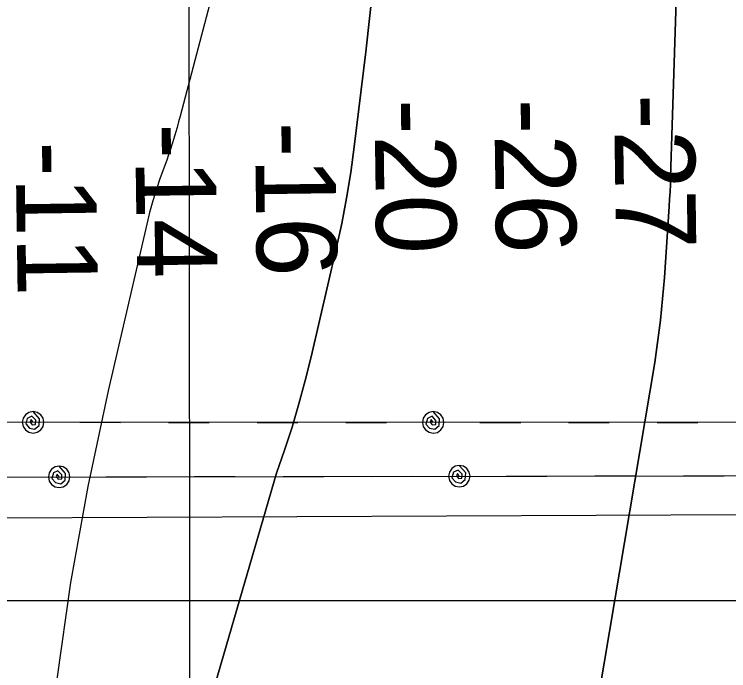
# Model space of a CAD drawing. Extents: x 3313447 to 3351316, y 703786 to 729172.
# Drawn here: x 3322683 to 3323279, y 724140 to 724687 of the extents above; entities that cross this region are included whole.
import ezdxf

# ---------------------------------------------------------------- set-up
doc = ezdxf.new("R2010")
doc.units = 0
for name, color, linetype in [('V-GRID-MAJR', 7, 'Continuous'), ('V-RIVR-RANG', 7, 'Continuous'), ('V-TOPO-DPTH', 7, 'Continuous'), ('V-TOPO-MINR', 7, 'Continuous'), ('V-UTIL-LINE', 7, 'Continuous')]:
    doc.layers.add(name, color=color, linetype=linetype)

msp = doc.modelspace()

# ---------------------------------------------------------------- linework, layer by layer
at = {"layer": 'V-GRID-MAJR'}
msp.add_spline([(3322840.097, 715233.372), (3322833.044, 721295.0380000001), (3322825.991, 727356.734), (3322825.989, 727358.642)], degree=3, dxfattribs=at)
at = {"layer": 'V-TOPO-DPTH'}
for points in [[(3322780.6928966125, 722773.9135975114), (3323085.942843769, 723579.618057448), (3323087.6781204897, 723602.9389646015), (3323089.5236569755, 723626.2507489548), (3323091.5345831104, 723649.5488491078), (3323217.721949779, 724396.975351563), (3323222.338108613, 724432.3250587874), (3323225.6749656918, 724467.8774189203), (3323229.6024016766, 724527.0273703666), (3323229.9778079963, 724533.1593476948), (3323230.311036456, 724539.2933982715), (3323230.5809981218, 724545.4305587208), (3323230.8087819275, 724551.5697924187), (3323246.8464261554, 725053.6727420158)], [(3323246.8464261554, 725053.6727420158), (3323230.8087819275, 724551.5697924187), (3323230.5809981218, 724545.4305587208), (3323230.311036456, 724539.2933982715), (3323229.9778079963, 724533.1593476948), (3323229.6024016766, 724527.0273703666), (3323225.6749656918, 724467.8774189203), (3323222.338108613, 724432.3250587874), (3323217.721949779, 724396.975351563), (3323091.5345831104, 723649.5488491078), (3323089.5236569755, 723626.2507489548), (3323087.6781204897, 723602.9389646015), (3323085.942843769, 723579.618057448), (3322780.6928966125, 722773.9135975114)], [(3322710.1738823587, 722847.3788430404), (3322709.70617478, 723598.3062674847), (3322709.8406802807, 723611.471434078), (3322710.1652569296, 723624.6298504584), (3322710.7749403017, 723637.7781415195), (3322711.5746948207, 723650.9196823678), (3322901.8613284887, 724304.7147465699), (3322908.654235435, 724323.7713700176), (3322914.8245733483, 724343.0464123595), (3322920.623769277, 724362.4267521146), (3322925.86625223, 724381.9650379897), (3322930.737593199, 724401.6086212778), (3322951.7029431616, 724491.6461442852), (3322956.2703006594, 724512.8158044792), (3322960.3751313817, 724534.0670203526), (3322963.786171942, 724555.4405697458), (3322966.734685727, 724576.8956748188), (3322976.29265132, 724655.9697369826), (3322983.022534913, 724717.0785336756)], [(3322983.022534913, 724717.0785336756), (3322976.29265132, 724655.9697369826), (3322966.734685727, 724576.8956748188), (3322963.786171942, 724555.4405697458), (3322960.3751313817, 724534.0670203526), (3322956.2703006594, 724512.8158044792), (3322951.7029431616, 724491.6461442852), (3322930.737593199, 724401.6086212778), (3322925.86625223, 724381.9650379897), (3322920.623769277, 724362.4267521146), (3322914.8245733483, 724343.0464123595), (3322908.654235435, 724323.7713700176), (3322901.8613284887, 724304.7147465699), (3322711.5746948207, 723650.9196823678), (3322710.7749403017, 723637.7781415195), (3322710.1652569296, 723624.6298504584), (3322709.8406802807, 723611.471434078), (3322709.70617478, 723598.3062674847), (3322710.1738823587, 722847.3788430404)]]:
    msp.add_lwpolyline(points, dxfattribs=at)
at = {"layer": 'V-TOPO-MINR'}
for points in [[(3323246.8464261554, 725053.6727420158), (3323230.8087819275, 724551.5697924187), (3323230.5809981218, 724545.4305587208), (3323230.311036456, 724539.2933982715), (3323229.9778079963, 724533.1593476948), (3323229.6024016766, 724527.0273703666), (3323225.6749656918, 724467.8774189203), (3323222.338108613, 724432.3250587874), (3323217.721949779, 724396.975351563), (3323091.5345831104, 723649.5488491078), (3323089.5236569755, 723626.2507489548), (3323087.6781204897, 723602.9389646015), (3323085.942843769, 723579.618057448), (3322780.6928966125, 722773.9135975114)], [(3322858.0694290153, 724741.874088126), (3322821.3735977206, 724602.2892839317), (3322820.13296692, 724597.6669763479), (3322818.8607352, 724593.0535584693), (3322817.5411021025, 724588.4534751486), (3322816.189868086, 724583.8622815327), (3322814.7776955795, 724579.2900401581), (3322813.3159112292, 724574.7341663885), (3322811.7797091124, 724570.2028440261), (3322810.1938951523, 724565.6878892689), (3322804.874814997, 724550.931640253), (3322801.6301307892, 724541.4033134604), (3322798.6136754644, 724531.8076668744), (3322795.9395634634, 724522.1110405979), (3322793.493680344, 724512.3470945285), (3322761.236833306, 724373.139527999), (3322744.4660933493, 724293.4574127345), (3322729.862977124, 724213.4249637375), (3322718.511296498, 724132.8670141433)], [(3322983.022534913, 724717.0785336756), (3322976.29265132, 724655.9697369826), (3322966.734685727, 724576.8956748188), (3322963.786171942, 724555.4405697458), (3322960.3751313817, 724534.0670203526), (3322956.2703006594, 724512.8158044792), (3322951.7029431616, 724491.6461442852), (3322930.737593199, 724401.6086212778), (3322925.86625223, 724381.9650379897), (3322920.623769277, 724362.4267521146), (3322914.8245733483, 724343.0464123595), (3322908.654235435, 724323.7713700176), (3322901.8613284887, 724304.7147465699), (3322711.5746948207, 723650.9196823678), (3322710.7749403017, 723637.7781415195), (3322710.1652569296, 723624.6298504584), (3322709.8406802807, 723611.471434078), (3322709.70617478, 723598.3062674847), (3322710.1738823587, 722847.3788430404)]]:
    msp.add_lwpolyline(points, dxfattribs=at)
at = {"layer": 'V-UTIL-LINE'}
for p, q in [((3321117.349, 724260.501), (3326707.977, 724285.294)), ((3321117.349, 724198.52), (3326670.79, 724198.52))]:
    msp.add_line(p, q, dxfattribs=at)
for points in [[(3322698.6520000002, 724347.012), (3322697.015, 724349.378), (3322696.207, 724347.196), (3322697.826, 724344.978), (3322700.736, 724345.301), (3322700.897, 724348.6950000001), (3322697.665, 724352.091), (3322693.785, 724350.313), (3322692.491, 724345.625), (3322695.562, 724342.23), (3322699.926, 724341.259), (3322703.646, 724344.331), (3322703.969, 724349.827), (3322698.653, 724356.012), (3322695.2090000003, 724355.327), (3322692.289, 724353.376), (3322690.3370000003, 724350.456), (3322689.6520000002, 724347.012), (3322690.3370000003, 724343.568), (3322692.287, 724340.648), (3322695.207, 724338.697), (3322698.651, 724338.012), (3322702.095, 724338.696), (3322705.015, 724340.647), (3322706.967, 724343.567), (3322707.6520000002, 724347.011), (3322706.967, 724350.455), (3322705.017, 724353.375), (3322702.097, 724355.326), (3322698.653, 724356.012)], [(3323032.651, 724346.9770000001), (3323031.014, 724349.343), (3323030.2060000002, 724347.161), (3323031.825, 724344.943), (3323034.735, 724345.2660000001), (3323034.896, 724348.66), (3323031.664, 724352.056), (3323027.784, 724350.278), (3323026.49, 724345.59), (3323029.561, 724342.1950000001), (3323033.9250000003, 724341.224), (3323037.645, 724344.296), (3323037.968, 724349.792), (3323032.6520000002, 724355.9770000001), (3323029.208, 724355.292), (3323026.288, 724353.341), (3323024.336, 724350.421), (3323023.651, 724346.9770000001), (3323024.336, 724343.533), (3323026.286, 724340.613), (3323029.2060000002, 724338.662), (3323032.65, 724337.9770000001), (3323036.094, 724338.661), (3323039.014, 724340.612), (3323040.966, 724343.532), (3323041.651, 724346.976), (3323040.966, 724350.42), (3323039.0160000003, 724353.34), (3323036.096, 724355.291), (3323032.6520000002, 724355.9770000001)], [(3325688.686, 724346.698), (3321883.654, 724347.0970000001)], [(3322737.6520000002, 724347.005), (3322771.6520000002, 724347.001)], [(3322811.6520000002, 724346.997), (3322845.6520000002, 724346.993)], [(3322885.651, 724346.9890000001), (3322919.651, 724346.985)], [(3322959.651, 724346.981), (3322993.651, 724346.9770000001)], [(3323071.651, 724346.969), (3323105.651, 724346.965)], [(3323145.651, 724346.961), (3323179.651, 724346.957)], [(3323219.65, 724346.953), (3323253.65, 724346.949)], [(3323054.446, 724302.0650000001), (3323052.806, 724304.429), (3323052.001, 724302.245), (3323053.6240000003, 724300.03), (3323056.5330000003, 724300.359), (3323056.6890000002, 724303.753), (3323053.45, 724307.143), (3323049.574, 724305.358), (3323048.288, 724300.6680000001), (3323051.365, 724297.278), (3323055.731, 724296.3150000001), (3323059.4450000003, 724299.393), (3323059.759, 724304.89), (3323054.432, 724311.0650000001), (3323050.989, 724310.375), (3323048.072, 724308.419), (3323046.126, 724305.496), (3323045.446, 724302.051), (3323046.137, 724298.608), (3323048.093, 724295.691), (3323051.0160000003, 724293.745), (3323054.461, 724293.0650000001), (3323057.904, 724293.756), (3323060.821, 724295.712), (3323062.767, 724298.635), (3323063.446, 724302.08), (3323062.756, 724305.523), (3323060.8000000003, 724308.4400000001), (3323057.877, 724310.386), (3323054.432, 724311.0650000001)], [(3321905.451, 724300.185), (3325669.731, 724306.345), (3325689.325, 724296.843)], [(3322720.448, 724301.519), (3322718.807, 724303.882), (3322718.003, 724301.699), (3322719.625, 724299.483), (3322722.535, 724299.812), (3322722.69, 724303.206), (3322719.452, 724306.596), (3322715.576, 724304.812), (3322714.289, 724300.122), (3322717.367, 724296.732), (3322721.732, 724295.769), (3322725.446, 724298.8470000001), (3322725.7600000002, 724304.343), (3322720.433, 724310.519), (3322716.99, 724309.828), (3322714.074, 724307.872), (3322712.127, 724304.949), (3322711.448, 724301.504), (3322712.139, 724298.061), (3322714.094, 724295.144), (3322717.018, 724293.198), (3322720.463, 724292.519), (3322723.906, 724293.209), (3322726.822, 724295.165), (3322728.769, 724298.088), (3322729.448, 724301.533), (3322728.757, 724304.976), (3322726.801, 724307.893), (3322723.878, 724309.839), (3322720.433, 724310.519)], [(3322759.449, 724301.584), (3322793.449, 724301.64)], [(3322833.449, 724301.705), (3322867.449, 724301.761)], [(3322907.448, 724301.826), (3322941.448, 724301.882)], [(3322981.448, 724301.947), (3323015.448, 724302.003)], [(3323093.448, 724302.131), (3323127.448, 724302.187)], [(3323167.448, 724302.252), (3323201.448, 724302.308)], [(3323241.447, 724302.373), (3323275.447, 724302.429)]]:
    msp.add_lwpolyline(points, dxfattribs=at)

# ---------------------------------------------------------------- texts
at = {"layer": 'V-RIVR-RANG'}
for s, p in [('-27', (3323183.489242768, 724620.5001788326)), ('-20', (3322983.5281593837, 724616.3409040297)), ('-26', (3323083.533266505, 724616.7066434)), ('-14', (3322783.793920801, 724596.0936630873)), ('-16', (3322883.7832184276, 724597.5134166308)), ('-11', (3322683.9934442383, 724581.2224788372))]:
    msp.add_text(s, height=67.00000000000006, rotation=270.8042222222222, dxfattribs=at).set_placement(p)

doc.saveas('drawing.dxf')
